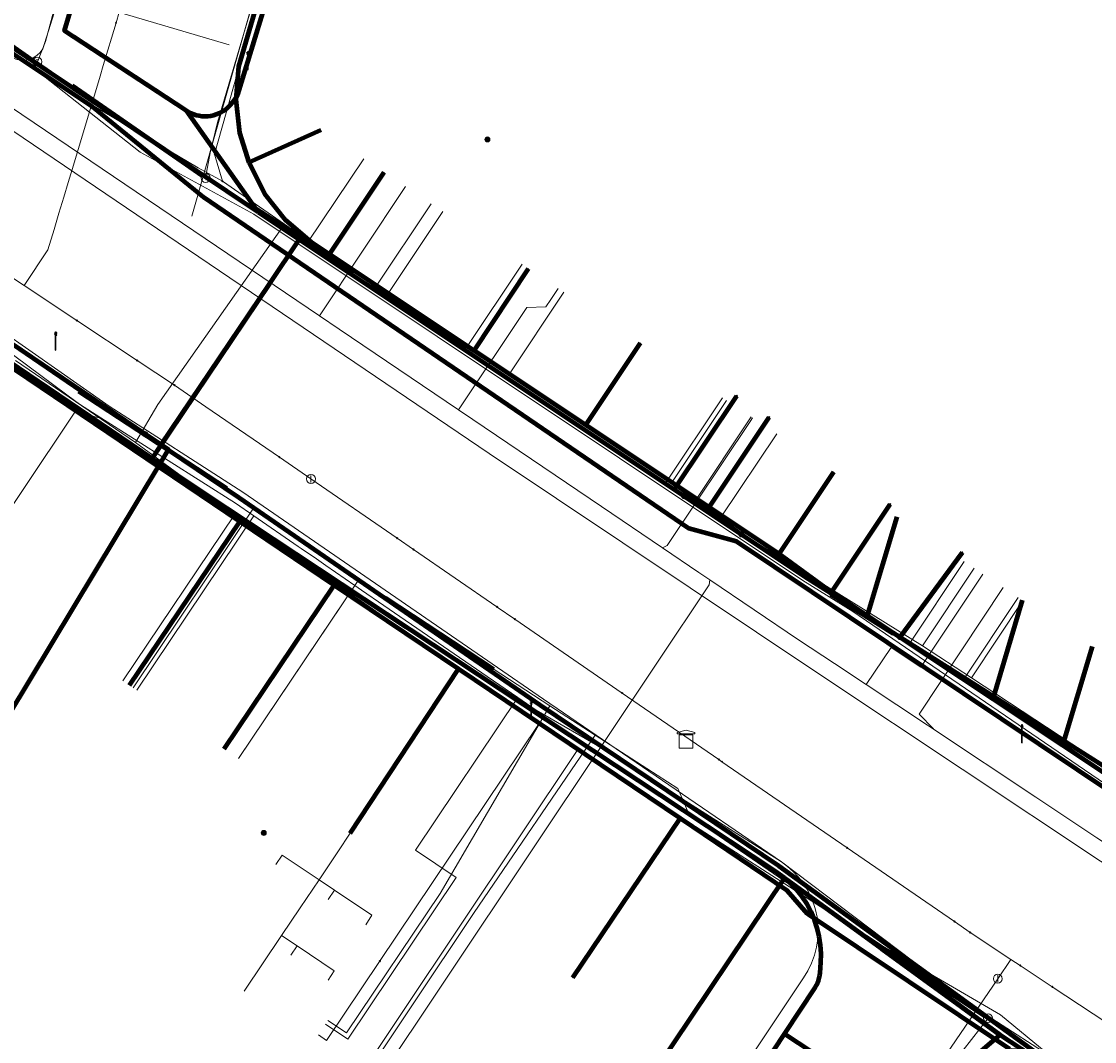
# Model space of a CAD drawing. Extents: x 152558 to 154479, y 462974 to 463683.
# Tile 300 of 638: x 153922 to 153970, y 463110 to 463155. Entities that reach past the tile are written whole.
import ezdxf
from ezdxf.enums import TextEntityAlignment as Align
from ezdxf.lldxf.tags import DXFTag

# ---------------------------------------------------------------- set-up
doc = ezdxf.new("R2010")
doc.units = 0
doc.header["$LTSCALE"] = 0.2
doc.layers.get('0').update_dxf_attribs({"linetype": 'CONTINUOUS'})
for name, color, linetype, lineweight in [('B-RO-KL-DATA_COAXIAAL_17_ZIGGO BV-G', 90, 'KL-DATA-N', 18), ('B-RO-KL-DATA_COAXIAAL_7_ZIGGO BV-G', 90, 'KL-DATA-N', 18), ('B-RO-KL-DATA_HULPSTUK_KPN BV-S', 90, 'CONTINUOUS', 25), ('B-RO-KL-DATA_HULPSTUK_REGGEFIBER OPERATOR BV-S', 90, 'CONTINUOUS', 25), ('B-RO-KL-DATA_KABELBED_KPN BV-G', 90, 'CONTINUOUS', 100), ('B-RO-KL-DATA_KABELBED_ZIGGO BV-G', 90, 'CONTINUOUS', 100), ('B-RO-KL-DATA_MANTELBUIS_ASBESTCEMENT_1_KPN BV-G', 90, 'CONTINUOUS', 100), ('B-RO-KL-DATA_MANTELBUIS_PVC_1.1_KPN BV-G', 90, 'CONTINUOUS', 100), ('B-RO-KL-DATA_MANTELBUIS_PVC_1_KPN BV-G', 90, 'CONTINUOUS', 100), ('B-RO-KL-DATA_MANTELBUIS_ZIGGO BV-G', 90, 'CONTINUOUS', 100), ('B-RO-KL-DATA_REGGEFIBER OPERATOR BV-G', 90, 'KL-DATA-N', 18), ('B-RO-KL-ET_LS_400 V_STEDIN NETBEHEER BV-G', 190, 'KL-LS-N', 18), ('B-RO-KL-ET_LS_GEMEENTE AMERSFOORT-S', 190, 'CONTINUOUS', 25), ('B-RO-KL-ET_MS_10 KV_STEDIN NETBEHEER BV-G', 130, 'KL-MS-N', 18), ('B-RO-KL-GAS_LD_HULPSTUK_STEDIN NETBEHEER BV-S', 50, 'CONTINUOUS', 25), ('B-RO-KL-GAS_LD_MANTELBUIS_ASBESTCEMENT_180_STEDIN NETBEHEER BV-G', 50, 'CONTINUOUS', 100), ('B-RO-KL-GAS_LD_PE_32_0.1 BAR_STEDIN NETBEHEER BV-G', 50, 'KL-GAS-LD-N', 18), ('B-RO-KL-GAS_LD_PVC_110_0.1 BAR_STEDIN NETBEHEER BV-G', 50, 'KL-GAS-LD-N', 18), ('B-RO-KL-GAS_LD_PVC_63_0.1 BAR_STEDIN NETBEHEER BV-G', 50, 'KL-GAS-LD-N', 18), ('B-RO-KL-WATER_100_VITENS-G', 170, 'KL-WATER-N', 18), ('B-RO-KL-WATER_150_VITENS-G', 170, 'KL-WATER-N', 18), ('B-RO-KL-WATER_HULPSTUK_VITENS-S', 170, 'CONTINUOUS', 25), ('B-RO-OG-INFO_VITENS-S', 7, 'CONTINUOUS', 25)]:
    doc.layers.add(name, color=color, linetype=linetype, lineweight=lineweight)
doc.styles.add('NLCS-ISO', font='NLCS-ISO.ttf')
tags = doc.linetypes.add('KL-DATA-N', pattern='A,4,-1,[101,NLCS.SHX,S=0.5,R=0,X=0,Y=0],-1,4,-1,["D",Standard,S=1,R=0,X=-0.25,Y=-0.5],-1.5', length=12.5).pattern_tags.tags
tags[18] = DXFTag(74, 10)
tags = doc.linetypes.add('KL-GAS-LD-N', pattern='A,4,-1,[69,NLCS.SHX,S=0.5,R=0,X=0,Y=0],-1,4,-1,["L",Standard,S=1,R=0,X=0.25,Y=-0.5],-2', length=13).pattern_tags.tags
tags[18] = DXFTag(74, 10)
tags = doc.linetypes.add('KL-LS-N', pattern='A,4,-1,[103,NLCS.SHX,S=0.75,R=0,X=0,Y=0],-1,4,-1,["L",Standard,S=1,R=0,X=0,Y=-0.5],-2', length=13).pattern_tags.tags
tags[18] = DXFTag(74, 10)
tags = doc.linetypes.add('KL-MS-N', pattern='A,4,-1,[103,NLCS.SHX,S=0.75,R=0,X=0,Y=0],-1,4,-1,["M",Standard,S=1,R=0,X=0,Y=-0.5],-2', length=13).pattern_tags.tags
tags[18] = DXFTag(74, 10)
doc.linetypes.add('KL-WATER-N', pattern='A,7,-0.5,[168,NLCS.SHX,S=0.75,R=0,X=0.75,Y=0],-2', length=9.5)

# ---------------------------------------------------------------- blocks, each defined once
blk = doc.blocks.new('SKL-WTB_HULP_T STUK-SO')
at = {"color": 0, "linetype": 'ByBlock', "lineweight": 18}
blk.add_circle((0, 0), 1, dxfattribs=at)
at = {"color": 0, "linetype": 'ByBlock', "lineweight": -2, "style": 'NLCS-ISO'}
blk.add_text('T', height=1, dxfattribs=at).set_placement((0, 0), align=Align.MIDDLE_CENTER)
at = {"color": 0, "linetype": 'ByBlock', "lineweight": 18, "style": 'NLCS-ISO', "flags": 1}
for tag, p in [('TYPE', (1.5, 0)), ('OMSCHRIJVING', (1.5, -3)), ('LABEL', (1.5, -1.5))]:
    blk.add_attdef(tag, p, '', height=1, dxfattribs=at)
blk = doc.blocks.new('SKL-WTB_HULP_OVERIG-SO')
at = {"color": 0, "linetype": 'ByBlock', "lineweight": 18}
for points in [[(-0.14, 0.14), (0.14, -0.14)], [(0.14, 0.14), (-0.14, -0.14)]]:
    blk.add_lwpolyline(points, dxfattribs=at)
at = {"color": 0, "linetype": 'ByBlock', "lineweight": 18, "style": 'NLCS-ISO', "flags": 1}
for tag, p in [('TYPE', (1.5, 0)), ('OMSCHRIJVING', (1.5, -3)), ('LABEL', (1.5, -1.5))]:
    blk.add_attdef(tag, p, '', height=1, dxfattribs=at)
blk = doc.blocks.new('SKL-WTB_HULP_AFSLUITER-SO')
at = {"color": 0, "linetype": 'ByBlock', "lineweight": 18}
blk.add_lwpolyline([(0, 0.8), (0, -0.8)], dxfattribs=at)
blk.add_circle((0, 0), 1, dxfattribs=at)
at = {"color": 0, "linetype": 'ByBlock', "lineweight": 18, "style": 'NLCS-ISO', "flags": 1}
for tag, p in [('TYPE', (1.5, 0)), ('OMSCHRIJVING', (1.5, -3)), ('LABEL', (1.5, -1.5))]:
    blk.add_attdef(tag, p, '', height=1, dxfattribs=at)
blk = doc.blocks.new('SKL-WTB_HULP_TECHNISCH GEBOUW-SO')
at = {"color": 0, "linetype": 'ByBlock', "lineweight": 18}
for points in [[(-2, 1.5), (0, 2), (2, 1.5), (2, 1.18), (-2, 1.18)], [(-1.5, 1.02), (1.5, 1.02), (1.5, -2), (-1.5, -2)]]:
    blk.add_lwpolyline(points, close=True, dxfattribs=at)
at = {"color": 0, "linetype": 'ByBlock', "lineweight": 18, "style": 'NLCS-ISO', "flags": 1}
for tag, p in [('TYPE', (2.5, 0)), ('OMSCHRIJVING', (2.5, -3)), ('LABEL', (2.5, -1.5))]:
    blk.add_attdef(tag, p, '', height=1, dxfattribs=at)
blk = doc.blocks.new('SKL-WTB_HULP_MOF-SO')
at = {"linetype": 'ByBlock', "lineweight": 18}
h = blk.add_hatch(color=0, dxfattribs=at)
h.dxf.hatch_style = 1
h.paths.add_polyline_path([(-0.5625, 0, 1), (0.5625, 0, 1)])
at = {"color": 0, "linetype": 'ByBlock', "lineweight": 18}
blk.add_circle((0, 0), 0.5625, dxfattribs=at)
at = {"color": 0, "linetype": 'ByBlock', "lineweight": 18, "style": 'NLCS-ISO', "flags": 1}
for tag, p in [('TYPE', (1.5, 0)), ('OMSCHRIJVING', (1.5, -3)), ('LABEL', (1.5, -1.5))]:
    blk.add_attdef(tag, p, '', height=1, dxfattribs=at)
blk = doc.blocks.new('SKL-ET_LS_MAST-SO')
for p, q in [((-0.05, 2.07), (0.05, 2.07)), ((-0.05, -2), (0.05, -2))]:
    blk.add_line(p, q)
for points in [[(-0.18, 1.76), (-0.22, 1.76), (-0.22, 1.84), (-0.18, 1.84), (-0.18, 1.79)], [(-0.18, 1.49), (-0.22, 1.49), (-0.22, 1.57), (-0.18, 1.57), (-0.18, 1.52)], [(-0.18, 1.79), (-0.05, 1.79)], [(-0.18, 1.76), (-0.05, 1.76)], [(-0.18, 1.52), (-0.05, 1.52)], [(-0.18, 1.49), (-0.05, 1.49)], [(-0.05, -2), (-0.05, 2.07)], [(0.05, -2), (0.05, 2.07)], [(0.18, 1.92), (0.05, 1.92)], [(0.18, 1.89), (0.05, 1.89)], [(0.18, 1.66), (0.05, 1.66)], [(0.18, 1.63), (0.05, 1.63)], [(0.18, 1.39), (0.05, 1.39)], [(0.18, 1.36), (0.05, 1.36)], [(0.18, 1.89), (0.22, 1.89), (0.22, 1.97), (0.18, 1.97), (0.18, 1.92)], [(0.18, 1.63), (0.22, 1.63), (0.22, 1.71), (0.18, 1.71), (0.18, 1.66)], [(0.18, 1.36), (0.22, 1.36), (0.22, 1.44), (0.18, 1.44), (0.18, 1.39)]]:
    blk.add_lwpolyline(points)
blk = doc.blocks.new('SOG-INFO_OVERIG-SO')
at = {"color": 0, "linetype": 'ByBlock', "lineweight": 18}
for points in [[(-0.14, 0.14), (0.14, -0.14)], [(0.14, 0.14), (-0.14, -0.14)]]:
    blk.add_lwpolyline(points, dxfattribs=at)
at = {"color": 0, "linetype": 'ByBlock', "lineweight": 18, "style": 'NLCS-ISO', "flags": 1}
for tag, p in [('TYPE', (1.5, 0)), ('OMSCHRIJVING', (1.5, -3)), ('LABEL', (1.5, -1.5))]:
    blk.add_attdef(tag, p, '', height=1, dxfattribs=at)

msp = doc.modelspace()

# ---------------------------------------------------------------- linework, layer by layer
at = {"layer": 'B-RO-KL-DATA_COAXIAAL_17_ZIGGO BV-G', "flags": 128}
for points in [[(154029.423, 463067.701), (154029.759, 463068.216), (154027.466, 463069.71), (154020.658, 463074.213), (154016.232, 463077.14), (154014.315, 463078.408), (154007.553, 463082.881), (154006.542, 463083.549), (154001.113, 463087.14), (154000, 463087.877), (153999.293, 463088.346), (153998.526, 463088.853), (153997.858, 463089.295), (153997.023, 463089.848), (153992.506, 463092.838), (153981.275, 463100.273), (153987.111, 463109.187), (153987.77, 463110.194), (153987.114, 463110.63), (153981.781, 463114.171), (153977.53, 463116.994), (153973.353, 463119.769), (153968.6, 463122.925), (153965.482, 463124.996), (153959.876, 463128.718), (153958.144, 463129.869), (153956.355, 463131.2), (153955.943, 463131.474), (153947.29, 463137.241), (153942.302, 463140.566), (153935.836, 463144.876), (153935.02, 463145.42), (153935.007, 463145.429), (153933.88, 463146.399), (153932.954, 463147.562), (153932.26, 463148.876), (153932.233, 463148.965), (153931.824, 463150.297), (153931.659, 463151.774), (153931.772, 463153.256), (153932.159, 463154.692), (153933.461, 463159.02), (153933.772, 463160.053), (153934.357, 463161.999), (153935.876, 463167.047), (153937.057, 463170.971), (153938.296, 463175.088), (153938.757, 463176.621), (153940.576, 463182.761), (153940.615, 463182.892), (153941.516, 463185.933), (153942.588, 463189.551), (153944.325, 463195.415), (153945.802, 463200.401), (153946.141, 463201.547), (153947.453, 463205.975), (153948.034, 463205.802)], [(154029.423, 463067.701), (154029.759, 463068.216), (154027.466, 463069.71), (154020.658, 463074.213), (154016.232, 463077.14), (154014.315, 463078.408), (154007.553, 463082.881), (154006.542, 463083.549), (154001.113, 463087.14), (154000, 463087.877), (153999.293, 463088.346), (153998.526, 463088.853), (153997.858, 463089.295), (153997.023, 463089.848), (153992.506, 463092.838), (153981.275, 463100.273), (153979.808, 463101.244), (153974.48, 463104.771), (153970.894, 463107.145), (153968.54, 463108.703), (153968.558, 463108.689), (153967.902, 463109.055), (153967.187, 463109.285), (153966.44, 463109.369), (153966.237, 463109.352), (153957.185, 463115.398), (153956.923, 463115.774), (153956.623, 463116.119), (153956.288, 463116.431), (153955.921, 463116.705), (153955.529, 463116.94), (153951.509, 463119.651), (153945.367, 463123.794), (153941.606, 463126.33), (153936.051, 463130.077), (153931.836, 463132.92), (153919.941, 463140.942), (153917.942, 463142.291), (153915.264, 463144.097), (153914.995, 463143.692)]]:
    msp.add_lwpolyline(points, dxfattribs=at)
at = {"layer": 'B-RO-KL-DATA_COAXIAAL_7_ZIGGO BV-G', "flags": 128}
for points in [[(153914.995, 463143.692), (153915.264, 463144.097), (153917.942, 463142.291), (153919.941, 463140.942), (153931.836, 463132.92), (153936.051, 463130.077), (153941.606, 463126.33), (153945.367, 463123.794), (153951.509, 463119.651), (153955.529, 463116.94), (153955.921, 463116.705), (153956.288, 463116.431), (153956.623, 463116.119), (153956.923, 463115.774), (153957.185, 463115.398), (153966.237, 463109.352), (153966.44, 463109.369), (153967.187, 463109.285), (153967.902, 463109.055), (153968.558, 463108.689), (153968.54, 463108.703), (153970.894, 463107.145), (153974.48, 463104.771), (153979.808, 463101.244), (153981.275, 463100.273), (153987.111, 463109.187), (153987.77, 463110.194), (153987.114, 463110.63), (153981.781, 463114.171), (153977.53, 463116.994), (153973.353, 463119.769), (153968.6, 463122.925), (153965.482, 463124.996), (153959.876, 463128.718), (153958.144, 463129.869), (153956.355, 463131.2), (153955.943, 463131.474), (153947.29, 463137.241), (153942.302, 463140.566), (153935.836, 463144.876), (153935.02, 463145.42), (153935.007, 463145.429), (153933.88, 463146.399), (153932.954, 463147.562), (153932.26, 463148.876), (153932.233, 463148.965), (153935.461, 463150.414)], [(153989.944, 463123.439), (153991.14, 463123.052), (153987.114, 463110.63), (153981.781, 463114.171), (153977.53, 463116.994), (153973.353, 463119.769), (153968.6, 463122.925), (153965.482, 463124.996), (153959.876, 463128.718), (153958.144, 463129.869), (153956.355, 463131.2), (153955.943, 463131.474), (153947.29, 463137.241), (153942.302, 463140.566), (153935.836, 463144.876), (153938.279, 463148.541)], [(153935.789, 463116.021), (153936.067, 463116.436), (153935.383, 463116.895), (153935.373, 463116.902), (153936.209, 463118.147), (153936.76, 463118.982), (153941.606, 463126.33), (153936.051, 463130.077), (153931.836, 463132.92), (153919.941, 463140.942), (153917.942, 463142.291), (153915.264, 463144.097), (153914.995, 463143.692)], [(153914.995, 463143.692), (153915.264, 463144.097), (153917.942, 463142.291), (153919.941, 463140.942), (153931.836, 463132.92), (153936.051, 463130.077), (153941.606, 463126.33), (153936.76, 463118.982), (153936.209, 463118.147), (153935.373, 463116.902)], [(153914.995, 463143.692), (153915.264, 463144.097), (153917.942, 463142.291), (153919.941, 463140.942), (153931.836, 463132.92), (153936.051, 463130.077), (153941.606, 463126.33), (153936.76, 463118.982), (153936.209, 463118.147), (153935.373, 463116.902)], [(153914.995, 463143.692), (153915.264, 463144.097), (153917.942, 463142.291), (153919.941, 463140.942), (153931.836, 463132.92), (153936.051, 463130.077), (153941.606, 463126.33), (153936.76, 463118.982), (153936.209, 463118.147), (153935.373, 463116.902)], [(153914.995, 463143.692), (153915.264, 463144.097), (153917.942, 463142.291), (153919.941, 463140.942), (153931.836, 463132.92), (153936.051, 463130.077), (153941.606, 463126.33), (153936.76, 463118.982), (153936.209, 463118.147), (153935.373, 463116.902)], [(153914.995, 463143.692), (153915.264, 463144.097), (153917.942, 463142.291), (153919.941, 463140.942), (153931.836, 463132.92), (153936.051, 463130.077), (153941.606, 463126.33), (153936.76, 463118.982), (153936.209, 463118.147), (153935.373, 463116.902)], [(153931.138, 463122.753), (153936.051, 463130.077), (153931.836, 463132.92), (153919.941, 463140.942), (153917.942, 463142.291), (153915.264, 463144.097), (153914.995, 463143.692)], [(153914.995, 463143.692), (153915.264, 463144.097), (153917.942, 463142.291), (153919.941, 463140.942), (153931.836, 463132.92), (153926.898, 463125.598)], [(153914.995, 463143.692), (153915.264, 463144.097), (153917.942, 463142.291), (153919.941, 463140.942), (153931.836, 463132.92), (153936.051, 463130.077), (153941.606, 463126.33), (153945.367, 463123.794), (153951.509, 463119.651), (153946.695, 463112.513)], [(153914.995, 463143.692), (153915.264, 463144.097), (153917.942, 463142.291), (153919.941, 463140.942), (153931.836, 463132.92), (153936.051, 463130.077), (153941.606, 463126.33), (153945.367, 463123.794), (153951.509, 463119.651), (153946.695, 463112.513)], [(153989.944, 463123.439), (153991.14, 463123.052), (153987.114, 463110.63), (153981.781, 463114.171), (153977.53, 463116.994), (153973.353, 463119.769), (153968.6, 463122.925), (153965.482, 463124.996), (153959.876, 463128.718), (153958.144, 463129.869), (153956.355, 463131.2), (153955.943, 463131.474), (153947.29, 463137.241), (153942.302, 463140.566), (153944.742, 463144.228)], [(153989.944, 463123.439), (153991.14, 463123.052), (153987.114, 463110.63), (153981.781, 463114.171), (153977.53, 463116.994), (153973.353, 463119.769), (153968.6, 463122.925), (153965.482, 463124.996), (153959.876, 463128.718), (153958.144, 463129.869), (153956.355, 463131.2), (153955.943, 463131.474), (153947.29, 463137.241), (153949.733, 463140.907)], [(153989.944, 463123.439), (153991.14, 463123.052), (153987.114, 463110.63), (153981.781, 463114.171), (153977.53, 463116.994), (153973.353, 463119.769), (153968.6, 463122.925), (153965.482, 463124.996), (153959.876, 463128.718), (153958.144, 463129.869), (153956.355, 463131.2), (153955.943, 463131.474), (153958.383, 463135.136)], [(153989.944, 463123.439), (153991.14, 463123.052), (153987.114, 463110.63), (153981.781, 463114.171), (153977.53, 463116.994), (153973.353, 463119.769), (153968.6, 463122.925), (153965.482, 463124.996), (153959.876, 463128.718), (153961.197, 463133.123)], [(153989.944, 463123.439), (153991.14, 463123.052), (153987.114, 463110.63), (153981.781, 463114.171), (153977.53, 463116.994), (153973.353, 463119.769), (153968.6, 463122.925), (153965.482, 463124.996), (153966.803, 463129.405)], [(153989.944, 463123.439), (153991.14, 463123.052), (153987.114, 463110.63), (153981.781, 463114.171), (153977.53, 463116.994), (153973.353, 463119.769), (153968.6, 463122.925), (153969.922, 463127.334)], [(153933.444, 463117.594), (153933.722, 463118.01), (153935.373, 463116.902)], [(153932.031, 463111.919), (153933.702, 463114.411), (153934.537, 463115.656), (153935.373, 463116.902)], [(153935.778, 463112.416), (153936.057, 463112.831), (153934.396, 463113.945), (153933.702, 463114.411), (153934.537, 463115.656), (153935.373, 463116.902)], [(153935.373, 463116.902), (153934.537, 463115.656), (153933.702, 463114.411), (153934.396, 463113.945), (153934.118, 463113.53)], [(153937.471, 463114.893), (153937.728, 463115.322), (153936.067, 463116.436), (153935.383, 463116.895), (153935.373, 463116.902)]]:
    msp.add_lwpolyline(points, dxfattribs=at)
at = {"layer": 'B-RO-KL-DATA_KABELBED_KPN BV-G', "flags": 128}
for points in [[(153929.435, 463151.293), (153924.002, 463154.863), (153925.544, 463160.039), (153937.325, 463199.147), (153944.414, 463223.299)], [(153932.654, 463146.755), (153920.217, 463155.075), (153912.224, 463160.37), (153906.16, 463164.387), (153895.921, 463171.17), (153894.872, 463171.865), (153894.747, 463171.948), (153888.16, 463176.312), (153885.409, 463178.134), (153882.273, 463180.211), (153881.775, 463180.541), (153873.307, 463186.151)], [(153872.102, 463173.321), (153883.432, 463166.412), (153891.01, 463160.989), (153897.928, 463156.038), (153897.938, 463156.031), (153897.953, 463156.022), (153908.455, 463149.412), (153916.409, 463144.408), (153917.731, 463143.513), (153918.834, 463142.767), (153927.614, 463136.823), (153928.315, 463136.348), (153928.638, 463136.129), (153931.788, 463133.997), (153945.244, 463124.729), (153955.926, 463117.532), (153968.406, 463108.472)], [(153935.112, 463163.08), (153931.735, 463152.004), (153931.728, 463151.982), (153931.719, 463151.96), (153931.709, 463151.94), (153931.697, 463151.92), (153931.683, 463151.901), (153931.485, 463151.633), (153931.405, 463151.534), (153931.316, 463151.442), (153931.22, 463151.358), (153931.118, 463151.282), (153931.009, 463151.215), (153930.895, 463151.158), (153930.776, 463151.111), (153930.654, 463151.074), (153930.529, 463151.048), (153930.402, 463151.033), (153930.275, 463151.028), (153930.147, 463151.034), (153930.021, 463151.051), (153929.896, 463151.079), (153929.774, 463151.118), (153929.656, 463151.166), (153929.543, 463151.225), (153929.435, 463151.293)], [(153927.909, 463135.745), (153917.326, 463142.908), (153899.687, 463154.847)], [(153929.435, 463151.293), (153924.419, 463154.586)], [(153929.435, 463151.293), (153932.66, 463146.75)], [(153932.66, 463146.75), (153934.49, 463145.53)], [(153927.909, 463135.745), (153928.315, 463136.348), (153928.321, 463136.357), (153933.155, 463143.551), (153934.49, 463145.53)], [(153934.49, 463145.53), (153951.243, 463134.352), (153951.693, 463134.052), (153952.685, 463133.39), (153954.258, 463132.341), (153957.071, 463130.464), (153958.24, 463129.724), (153959.627, 463128.844), (153961.348, 463127.755), (153971.742, 463121.17), (153975.93, 463118.516), (153986.49, 463111.826)], [(153933.155, 463143.551), (153928.137, 463136.079)], [(153951.693, 463134.052), (153951.243, 463134.352), (153954.043, 463138.541)], [(153954.258, 463132.341), (153952.685, 463133.39), (153955.489, 463137.583)], [(153927.599, 463136.832), (153927.614, 463136.823), (153928.321, 463136.357), (153928.646, 463136.143), (153928.638, 463136.129), (153928.262, 463135.506), (153919.53, 463121.01), (153919.273, 463121.164)], [(153931.409, 463133.408), (153927.247, 463136.179)], [(153956.17, 463116.984), (153955.967, 463117.141), (153955.756, 463117.285), (153929.245, 463134.841), (153928.262, 463135.506), (153927.909, 463135.745)], [(153929.247, 463134.839), (153939.251, 463128.212)], [(153959.627, 463128.844), (153958.24, 463129.724), (153960.901, 463133.701)], [(153961.348, 463127.755), (153964.124, 463131.533)], [(153956.17, 463116.984), (153951.177, 463109.52), (153945.752, 463101.475)], [(153956.178, 463110.022), (153956.178, 463110.023), (153957.54, 463112.089), (153957.6, 463112.19), (153957.652, 463112.295), (153957.694, 463112.404), (153957.727, 463112.517), (153957.75, 463112.632), (153957.764, 463112.748), (153957.797, 463113.2), (153957.808, 463113.589), (153957.786, 463113.977), (153957.73, 463114.362), (153957.641, 463114.74), (153957.519, 463115.109), (153957.366, 463115.467), (153957.182, 463115.809), (153956.969, 463116.134), (153956.728, 463116.44), (153956.462, 463116.723), (153956.172, 463116.983), (153956.17, 463116.984)], [(153965.798, 463109.971), (153956.172, 463116.983), (153956.17, 463116.984)], [(153960.526, 463113.811), (153965.779, 463109.982)], [(153820.911, 463095.131), (153878.776, 463084.734), (153927.56, 463075.747), (153928.214, 463075.656), (153928.874, 463075.624), (153929.534, 463075.651), (153930.189, 463075.736), (153930.834, 463075.879), (153931.464, 463076.078), (153932.073, 463076.333), (153932.658, 463076.641), (153933.213, 463076.999), (153933.734, 463077.405), (153934.217, 463077.856), (153934.658, 463078.348), (153935.053, 463078.877), (153954.419, 463107.352), (153956.178, 463110.022)], [(153956.178, 463110.023), (153956.178, 463110.023), (153956.78, 463109.62), (153961.622, 463106.388), (153963.493, 463107.994)], [(153965.798, 463109.971), (153963.493, 463107.994)], [(153968.654, 463108.092), (153965.798, 463109.971)]]:
    msp.add_lwpolyline(points, dxfattribs=at)
at = {"layer": 'B-RO-KL-DATA_KABELBED_ZIGGO BV-G', "flags": 128}
for points in [[(153933.461, 463159.02), (153931.772, 463153.256), (153931.659, 463151.774), (153931.824, 463150.297), (153932.233, 463148.965)], [(153987.111, 463109.187), (153984.503, 463110.922), (153981.086, 463113.912), (153954.036, 463132.024), (153951.901, 463132.606), (153930.213, 463147.422), (153925.25, 463151.465), (153921.719, 463153.815)], [(153935.461, 463150.414), (153932.233, 463148.965)], [(153932.233, 463148.965), (153932.954, 463147.562), (153933.88, 463146.399), (153935.007, 463145.429), (153935.836, 463144.876)], [(153935.836, 463144.876), (153938.279, 463148.541)], [(153935.836, 463144.876), (153942.302, 463140.566)], [(153942.302, 463140.566), (153944.742, 463144.228)], [(153919.941, 463140.942), (153931.836, 463132.92)], [(153942.302, 463140.566), (153947.29, 463137.241)], [(153947.29, 463137.241), (153949.733, 463140.907)], [(153947.29, 463137.241), (153955.943, 463131.474)], [(153955.943, 463131.474), (153958.383, 463135.136)], [(153926.898, 463125.598), (153931.836, 463132.92)], [(153931.836, 463132.92), (153936.051, 463130.077)], [(153961.197, 463133.123), (153959.876, 463128.718)], [(153955.943, 463131.474), (153958.144, 463129.869), (153959.876, 463128.718)], [(153931.138, 463122.753), (153936.051, 463130.077)], [(153936.051, 463130.077), (153941.606, 463126.33)], [(153966.803, 463129.405), (153965.482, 463124.996)], [(153959.876, 463128.718), (153965.482, 463124.996)], [(153969.922, 463127.334), (153968.6, 463122.925)], [(153936.76, 463118.982), (153941.606, 463126.33)], [(153941.606, 463126.33), (153951.509, 463119.651)], [(153965.482, 463124.996), (153968.6, 463122.925)], [(153968.6, 463122.925), (153973.353, 463119.769)], [(153951.509, 463119.651), (153946.695, 463112.513)], [(153951.509, 463119.651), (153956.288, 463116.431), (153957.185, 463115.398), (153966.237, 463109.352)]]:
    msp.add_lwpolyline(points, dxfattribs=at)
at = {"layer": 'B-RO-KL-DATA_MANTELBUIS_ASBESTCEMENT_1_KPN BV-G', "flags": 128}
for points in [[(153929.435, 463151.293), (153924.419, 463154.586)], [(153933.155, 463143.551), (153928.137, 463136.079)], [(153929.247, 463134.839), (153939.251, 463128.212)]]:
    msp.add_lwpolyline(points, dxfattribs=at)
at = {"layer": 'B-RO-KL-DATA_MANTELBUIS_PVC_1.1_KPN BV-G', "flags": 128}
msp.add_lwpolyline([(153960.526, 463113.811), (153965.779, 463109.982)], dxfattribs=at)
at = {"layer": 'B-RO-KL-DATA_MANTELBUIS_PVC_1_KPN BV-G', "flags": 128}
msp.add_lwpolyline([(153931.409, 463133.408), (153927.247, 463136.179)], dxfattribs=at)
at = {"layer": 'B-RO-KL-DATA_MANTELBUIS_ZIGGO BV-G', "flags": 128}
msp.add_lwpolyline([(153930.213, 463147.422), (153925.25, 463151.465)], dxfattribs=at)
at = {"layer": 'B-RO-KL-DATA_REGGEFIBER OPERATOR BV-G', "flags": 128}
for points in [[(153953.069, 463264.999), (153954.794, 463264.402), (153955.326, 463264.242), (153960.227, 463262.75), (153963.926, 463261.623), (153960.058, 463248.915), (153958.118, 463242.596), (153956.79, 463237.836), (153954.372, 463229.891), (153953.961, 463228.386), (153952.652, 463223.745), (153950.53, 463216.707), (153949.288, 463212.551), (153948.525, 463210.105), (153946.154, 463201.998), (153945.679, 463200.16), (153943.525, 463192.912), (153943.364, 463192.213), (153941.577, 463186.447), (153940.862, 463183.985), (153938.354, 463175.906), (153936.698, 463170.004), (153936.455, 463168.82), (153933.962, 463160.925), (153930.709, 463149.339)], [(153933.962, 463160.925), (153930.709, 463149.339), (153931.057, 463148.13)], [(153915.485, 463158.079), (153924.512, 463151.966), (153929.966, 463148.731), (153931.057, 463148.13)], [(153930.709, 463149.339), (153931.057, 463148.13)], [(153931.057, 463148.13), (153933.832, 463146.207), (153937.898, 463143.391), (153941.93, 463140.65), (153950.86, 463134.639), (153952.103, 463133.733), (153962.342, 463127.365), (153964.529, 463125.928), (153970.717, 463121.864), (153971.299, 463121.482), (153975.66, 463118.618), (153985.851, 463111.374), (153987.715, 463110.05), (153988.091, 463109.793), (153993.729, 463107.654), (153995.262, 463106.55)], [(153931.057, 463148.13), (153933.832, 463146.207)], [(153937.898, 463143.391), (153940.39, 463147.129)], [(153927.167, 463136.452), (153928.174, 463138.159), (153933.832, 463146.207)], [(153933.832, 463146.207), (153937.898, 463143.391)], [(153941.93, 463140.65), (153944.446, 463144.425)], [(153937.898, 463143.391), (153941.93, 463140.65)], [(153941.93, 463140.65), (153950.86, 463134.639)], [(153921.809, 463140.12), (153927.167, 463136.452)], [(153950.86, 463134.639), (153953.403, 463138.455)], [(153952.103, 463133.733), (153954.682, 463137.603)], [(153927.167, 463136.452), (153931.592, 463133.224)], [(153950.86, 463134.639), (153952.103, 463133.733)], [(153952.103, 463133.733), (153962.342, 463127.365)], [(153926.607, 463125.793), (153931.592, 463133.224)], [(153931.592, 463133.224), (153936.096, 463130.186)], [(153962.342, 463127.365), (153964.646, 463130.833)], [(153931.118, 463122.767), (153936.096, 463130.186)], [(153936.096, 463130.186), (153945.184, 463123.841)], [(153964.529, 463125.928), (153966.825, 463129.386)], [(153962.342, 463127.365), (153964.529, 463125.928)], [(153964.529, 463125.928), (153970.717, 463121.864)], [(153935.343, 463109.972), (153935.713, 463109.723), (153945.184, 463123.841)], [(153945.184, 463123.841), (153946.965, 463122.776)], [(153946.965, 463122.776), (153936.416, 463106.972), (153938.823, 463105.365)], [(153946.965, 463122.776), (153949.627, 463120.943), (153960.19, 463114.155), (153965.836, 463110.87), (153969.746, 463107.628)]]:
    msp.add_lwpolyline(points, dxfattribs=at)
at = {"layer": 'B-RO-KL-ET_LS_400 V_STEDIN NETBEHEER BV-G', "flags": 128}
for points in [[(153929.688, 463146.567), (153940.526, 463184.667), (153952.317, 463222.634), (153964.794, 463265.271)], [(153846.046, 463190.602), (153850.127, 463187.788), (153851.575, 463186.789), (153866.316, 463176.627), (153874.437, 463171.945), (153877.98, 463169.902), (153878.847, 463169.402), (153881.097, 463168.105), (153882.919, 463167.055), (153883.524, 463166.706), (153890.932, 463161.656), (153892.959, 463160.274), (153907.633, 463150.27), (153916.36, 463144.321), (153917.096, 463143.775), (153919.441, 463142.036), (153924.102, 463138.58), (153924.664, 463138.164), (153925.615, 463137.56), (153931.636, 463133.738), (153932.46, 463133.171), (153934.446, 463131.803), (153934.572, 463131.716), (153935.255, 463131.246), (153935.68, 463130.953), (153936.971, 463130.064), (153937.274, 463129.855), (153938.269, 463129.17), (153942.882, 463125.992), (153944.253, 463125.048), (153945.076, 463124.481), (153948.221, 463122.675), (153956.036, 463117.699), (153956.313, 463117.497), (153956.569, 463117.27), (153956.803, 463117.02), (153957.013, 463116.749), (153957.197, 463116.46), (153957.399, 463116.052), (153957.549, 463115.621), (153957.644, 463115.176), (153957.684, 463114.722), (153957.668, 463114.266), (153957.612, 463113.895), (153957.519, 463113.531), (153957.39, 463113.178), (153957.225, 463112.84), (153957.027, 463112.521), (153954.339, 463108.493), (153960.352, 463103.933), (153961.081, 463103.453)], [(153925.205, 463161.007), (153925.128, 463160.925), (153924.446, 463158.752), (153924.457, 463158.619), (153923.024, 463154.048), (153922.909, 463153.888), (153922.764, 463153.753), (153922.597, 463153.648), (153922.412, 463153.577), (153922.217, 463153.542), (153922.019, 463153.545), (153921.826, 463153.586), (153921.644, 463153.664), (153920.102, 463154.699)], [(153931.363, 463154.224), (153923.833, 463156.461), (153924.504, 463158.604)], [(153982.464, 463110.565), (153981.329, 463111.35), (153980.585, 463111.844), (153980.191, 463112.105), (153978.471, 463113.247), (153976.512, 463114.548), (153976.425, 463114.606), (153974.799, 463115.686), (153971.573, 463117.829), (153970.725, 463118.392), (153970.142, 463118.779), (153967.415, 463120.591), (153962.829, 463123.637), (153962.563, 463123.814), (153959.83, 463125.628), (153958.405, 463126.575), (153956.804, 463127.638), (153952.84, 463130.318), (153952.353, 463130.648), (153950.727, 463131.747), (153947.994, 463133.595), (153942.242, 463137.484), (153941.608, 463137.913), (153936.268, 463141.523), (153935.394, 463142.114), (153919.547, 463152.828)], [(153939.245, 463147.891), (153935.394, 463142.114)], [(153946.068, 463143.344), (153945.736, 463142.844)], [(153945.736, 463142.844), (153945.514, 463142.511), (153944.654, 463142.484), (153941.608, 463137.913)], [(153919.433, 463130.319), (153924.576, 463137.983), (153925.089, 463137.673), (153925.604, 463137.543), (153925.615, 463137.56)], [(153954.636, 463137.393), (153950.938, 463131.846), (153950.727, 463131.747)], [(153954.747, 463137.56), (153954.636, 463137.393)], [(153927.23, 463125.375), (153932.46, 463133.171)], [(153965.035, 463130.574), (153962.269, 463126.409), (153960.936, 463127.294), (153959.83, 463125.628)], [(153931.778, 463122.324), (153936.971, 463130.064)], [(153948.192, 463123.176), (153952.812, 463130.096), (153952.84, 463130.318)], [(153965.952, 463129.965), (153962.19, 463124.301), (153962.84, 463123.654), (153962.829, 463123.637)], [(153940.591, 463117.616), (153939.678, 463118.229), (153944.253, 463125.048)], [(153948.192, 463123.176), (153937.716, 463107.482), (153938.297, 463105.531), (153938.44, 463105.435)], [(153935.661, 463110.447), (153936.658, 463109.778), (153941.505, 463117.003), (153940.591, 463117.616)]]:
    msp.add_lwpolyline(points, dxfattribs=at)
at = {"layer": 'B-RO-KL-ET_MS_10 KV_STEDIN NETBEHEER BV-G', "flags": 128}
for points in [[(154066.031, 463061.971), (154065.219, 463062.187), (154063.975, 463061.805), (154052.34, 463065.195), (154043.995, 463068.877), (154036.864, 463073.365), (154000, 463097.91), (153981.641, 463110.099), (153976.483, 463113.623), (153957.934, 463125.956), (153942.982, 463135.967), (153920.757, 463151.016), (153915.758, 463154.244), (153887.042, 463173.586), (153838.765, 463205.685), (153826.02, 463214.026), (153819.377, 463218.46), (153818.288, 463219.1), (153817.106, 463219.714), (153815.911, 463220.303), (153814.705, 463220.869), (153813.487, 463221.411), (153810.306, 463222.74), (153808.32, 463223.469), (153806.306, 463224.113), (153804.266, 463224.672), (153802.205, 463225.145), (153800.521, 463225.487), (153800.543, 463225.482), (153799.112, 463225.681), (153792.483, 463227.073), (153789.365, 463227.693), (153771.219, 463230.716), (153754.965, 463233.669), (153695.808, 463244.331), (153663.728, 463250), (153641.604, 463254.944), (153633.008, 463256.421), (153633.793, 463260.652), (153634.094, 463260.859), (153635.856, 463260.687), (153646.167, 463258.507), (153648.046, 463261.978), (153648.211, 463262.961)], [(154120.37, 463048.611), (154116.747, 463049.873), (154100.347, 463054.81), (154093.412, 463056.465), (154066.804, 463064.324), (154055.462, 463068.306), (154044.727, 463071.856), (154024.672, 463085.073), (153986.243, 463110.98), (153972.934, 463119.327), (153971.378, 463120.6), (153959.226, 463128.893), (153956.992, 463130.28), (153932.453, 463146.668), (153927.381, 463149.429), (153920.212, 463155.083), (153904.51, 463165.268), (153895.601, 463171.072), (153892.024, 463173.818), (153873.669, 463186.145), (153860.324, 463194.93), (153853.405, 463199.245), (153830.551, 463214.81), (153833.132, 463218.96), (153831.645, 463219.883)], [(154119.045, 463037.194), (154110.874, 463039.646), (154104.652, 463041.819), (154093.647, 463044.986), (154072.107, 463051.383), (154050.392, 463058.033), (154041.663, 463061.027), (154039.628, 463062.078), (154036.387, 463063.902), (154029.829, 463068.414), (154024.298, 463071.706), (153999.641, 463088.346), (153992.457, 463093.379), (153982.812, 463099.495), (153964.524, 463111.301), (153956.036, 463117.699), (153945.411, 463124.979), (153931.971, 463134.237), (153926.001, 463138.076), (153917.652, 463143.918), (153898.185, 463156.467), (153883.673, 463166.967), (153860.537, 463180.991), (153849.105, 463188.08), (153845.811, 463190.504)]]:
    msp.add_lwpolyline(points, dxfattribs=at)
at = {"layer": 'B-RO-KL-GAS_LD_MANTELBUIS_ASBESTCEMENT_180_STEDIN NETBEHEER BV-G', "flags": 128}
for points in [[(153924.336, 463152.416), (153930.171, 463148.37)], [(153932.311, 463147.057), (153936.934, 463144.077)], [(153924.629, 463138.742), (153931.238, 463134.413)], [(153938.334, 463129.516), (153943.171, 463126.316)], [(153958.235, 463129.673), (153961.029, 463127.917)], [(153959.81, 463114.354), (153965.141, 463110.812)]]:
    msp.add_lwpolyline(points, dxfattribs=at)
at = {"layer": 'B-RO-KL-GAS_LD_PE_32_0.1 BAR_STEDIN NETBEHEER BV-G', "flags": 128}
for points in [[(153937.37, 463149.141), (153934.878, 463145.402)], [(153940.909, 463146.782), (153938.44, 463143.077)], [(153946.318, 463143.177), (153943.854, 463139.48)], [(153953.582, 463138.336), (153951.104, 463134.617)], [(153955.829, 463136.838), (153953.323, 463133.079)], [(153927.064, 463125.486), (153932.479, 463133.557)], [(153964.202, 463131.127), (153961.751, 463127.436)], [(153931.778, 463122.324), (153937.151, 463130.332)], [(153966.618, 463129.522), (153964.166, 463125.829)], [(153935.773, 463110.613), (153936.603, 463110.056), (153940.781, 463116.284), (153945.693, 463124.682)], [(153938.793, 463105.32), (153936.968, 463106.539), (153936.823, 463107.237), (153942.308, 463115.441), (153947.72, 463123.368)]]:
    msp.add_lwpolyline(points, dxfattribs=at)
at = {"layer": 'B-RO-KL-GAS_LD_PVC_110_0.1 BAR_STEDIN NETBEHEER BV-G', "flags": 128}
for points in [[(153862.685, 463193.925), (153863.752, 463193.245), (153870.053, 463188.744), (153874.038, 463186.083), (153874.54, 463185.748), (153877.741, 463183.612), (153878.903, 463182.855), (153881.239, 463181.332), (153883.328, 463179.97), (153883.948, 463179.566), (153885.119, 463178.749), (153887.202, 463177.297), (153888.592, 463176.386), (153888.769, 463176.27), (153896.624, 463171.124), (153896.872, 463170.955), (153897.859, 463170.265), (153898.386, 463169.896), (153900.471, 463168.439), (153901.384, 463167.824), (153902.213, 463167.266), (153904.786, 463165.533), (153905.697, 463164.92), (153907.801, 463163.502), (153911.364, 463161.102), (153912.227, 463160.521), (153913.843, 463159.432), (153914.383, 463159.068), (153917.153, 463157.203), (153920.524, 463155.047), (153922.788, 463153.476)], [(153864.774, 463178.77), (153866.931, 463177.423), (153873.355, 463173.028), (153874.572, 463172.196), (153878.021, 463169.922), (153880.461, 463168.355), (153883.226, 463166.495), (153884.187, 463165.848), (153884.317, 463165.761), (153905.342, 463151.667), (153906.025, 463151.212), (153911.218, 463147.796), (153914.333, 463145.622), (153917.706, 463143.267), (153919.612, 463142.061), (153921.369, 463140.949), (153921.951, 463140.562), (153924.687, 463138.703), (153931.234, 463134.416), (153932.479, 463133.557), (153934.117, 463132.426), (153937.151, 463130.332), (153937.476, 463130.108), (153939.061, 463129.034), (153943.151, 463126.33), (153945.693, 463124.682), (153947.72, 463123.368), (153951.402, 463120.982), (153951.946, 463119.753), (153953.261, 463118.85), (153959.829, 463114.342), (153965.271, 463110.717)], [(153922.788, 463153.476), (153930.302, 463148.28)], [(153930.302, 463148.28), (153932.311, 463147.057), (153934.878, 463145.402), (153936.598, 463144.294), (153938.44, 463143.077), (153943.854, 463139.48), (153944.809, 463138.845), (153948.742, 463136.231), (153949.593, 463135.666), (153951.104, 463134.617), (153951.778, 463134.15), (153953.323, 463133.079), (153958.016, 463129.823), (153958.234, 463129.672), (153961.038, 463127.911), (153961.751, 463127.436), (153963.693, 463126.144), (153964.166, 463125.829), (153968.655, 463122.842), (153970.309, 463121.741), (153972.889, 463120.024), (153973.32, 463119.737), (153975.189, 463118.493), (153976.927, 463117.239), (153978.366, 463116.2), (153978.719, 463115.97), (153980.466, 463114.833), (153980.812, 463114.608), (153981.764, 463113.988), (153987.892, 463109.999), (153993.577, 463106.335), (153995.106, 463105.395)], [(153963.035, 463107.657), (153964.162, 463109.285), (153965.271, 463110.717)], [(153965.271, 463110.717), (153967.867, 463108.963), (153970.742, 463107.019), (153975.091, 463104.079), (153975.643, 463103.706), (153979.068, 463101.39), (153980.711, 463100.28), (153987.233, 463095.878), (153988.19, 463095.193), (153990.094, 463093.9), (153995.936, 463089.976), (154000.137, 463087.239), (154002.132, 463085.951), (154005.917, 463083.52), (154006.802, 463082.957), (154009.163, 463081.451), (154010.706, 463080.465), (154014.589, 463077.984), (154014.74, 463077.887), (154017.013, 463076.428), (154019.062, 463075.061), (154022.825, 463072.554), (154024.97, 463071.149), (154029.268, 463068.374), (154032.551, 463066.094), (154033.837, 463065.289), (154035.642, 463064.161), (154037.181, 463063.199), (154040.006, 463061.711), (154040.87, 463061.256), (154042.956, 463060.158), (154043.049, 463060.121), (154043.958, 463059.76), (154046.173, 463058.882), (154047.536, 463058.461), (154048.65, 463058.117), (154051.884, 463057.117), (154053.522, 463056.611), (154056.051, 463055.863), (154058.588, 463055.112), (154060.212, 463054.609), (154060.625, 463054.488), (154064.979, 463053.241), (154066.559, 463052.779), (154068.463, 463052.165), (154069.751, 463051.749), (154072.612, 463050.825), (154073.886, 463050.414), (154077.216, 463049.407), (154077.558, 463049.31), (154078.76, 463048.969), (154079.961, 463048.628), (154086.798, 463046.486), (154087.255, 463046.356), (154087.345, 463046.331), (154090.937, 463045.309), (154092.335, 463044.912), (154098.499, 463043.159), (154099.406, 463042.901), (154101.137, 463042.41), (154103.08, 463041.858), (154107.744, 463040.533), (154109.797, 463039.95), (154115.513, 463038.327), (154117.834, 463037.668), (154119.988, 463037.056), (154121.95, 463036.499), (154124.938, 463035.65)]]:
    msp.add_lwpolyline(points, dxfattribs=at)
at = {"layer": 'B-RO-KL-GAS_LD_PVC_63_0.1 BAR_STEDIN NETBEHEER BV-G', "flags": 128}
for points in [[(153922.788, 463153.476), (153923.153, 463154.379), (153926.235, 463165.841), (153932.049, 463185.355), (153932.576, 463187.125), (153933.263, 463189.425), (153933.577, 463190.471), (153935.21, 463195.899), (153936.126, 463198.88), (153936.851, 463201.239), (153937.234, 463202.485), (153938.797, 463207.568), (153939.393, 463209.509), (153940.097, 463211.803), (153940.331, 463212.564), (153941.674, 463216.94), (153942.618, 463220.016), (153943.46, 463222.954), (153944.336, 463226.016), (153944.876, 463227.905), (153944.941, 463228.131), (153946.224, 463232.615), (153946.737, 463234.31), (153946.828, 463234.611), (153948.781, 463241.06), (153949.524, 463243.57), (153950.354, 463246.471), (153951.302, 463249.781), (153952.322, 463253.344), (153952.556, 463254.162), (153953.661, 463257.882), (153953.956, 463258.87), (153955.82, 463265.048)], [(153930.302, 463148.28), (153930.512, 463149.407), (153930.84, 463150.754), (153932.505, 463156.423), (153933.755, 463160.682), (153934.177, 463162.118), (153935.651, 463167.143), (153935.696, 463167.297), (153936.491, 463170.023), (153937.022, 463171.842), (153938.666, 463177.474), (153939.204, 463179.318), (153940.499, 463183.672), (153940.504, 463183.687), (153941.189, 463185.97), (153941.689, 463187.636), (153942.874, 463191.586), (153942.979, 463191.935), (153943.583, 463193.946), (153943.903, 463195.014), (153944.88, 463198.384), (153945.222, 463199.567), (153945.834, 463201.68), (153946.013, 463202.298), (153946.233, 463203.166), (153946.423, 463203.919), (153947.716, 463208.465), (153948.144, 463209.968), (153948.746, 463212.083), (153949.222, 463213.707), (153950.967, 463219.666), (153951.021, 463219.851), (153952.219, 463223.917), (153952.715, 463225.598), (153953.709, 463228.967), (153954.719, 463232.38), (153956.132, 463237.066), (153956.939, 463239.743), (153957.373, 463241.18), (153957.935, 463243.045), (153958.793, 463245.892), (153959.602, 463248.685), (153959.896, 463249.701), (153962.973, 463260.322), (153963.014, 463260.465), (153963.653, 463262.671), (153963.242, 463262.79), (153961.251, 463263.448), (153955.82, 463265.048)]]:
    msp.add_lwpolyline(points, dxfattribs=at)
at = {"layer": 'B-RO-KL-WATER_100_VITENS-G', "flags": 128}
for points in [[(153966.298, 463113.343), (153965.709, 463112.48)], [(153965.709, 463112.48), (153957.79, 463100.872), (153950.656, 463090.413), (153941.241, 463076.611), (153940.517, 463075.55), (153938.137, 463073.355), (153937.662, 463072.916), (153934.259, 463070.59), (153931.534, 463070.378), (153930.131, 463070.269)]]:
    msp.add_lwpolyline(points, dxfattribs=at)
at = {"layer": 'B-RO-KL-WATER_150_VITENS-G', "flags": 128}
for points in [[(153926.446, 463155.695), (153926.301, 463155.211), (153925.732, 463153.314), (153925.586, 463152.827), (153924.395, 463148.859), (153924.159, 463148.073), (153923.962, 463147.418), (153923.749, 463146.71), (153923.531, 463145.982), (153923.256, 463145.067), (153922.198, 463143.47)], [(153915.989, 463147.585), (153919.699, 463145.126), (153922.198, 463143.47)], [(153922.198, 463143.47), (153924.554, 463141.908), (153927.25, 463140.122)], [(153927.25, 463140.122), (153928.916, 463139.015)], [(153928.916, 463139.015), (153930.317, 463138.053), (153933.6, 463135.794), (153935.012, 463134.822)], [(153935.012, 463134.822), (153938.863, 463132.173), (153939.59, 463131.673), (153943.327, 463129.102), (153943.333, 463129.098), (153944.124, 463128.553), (153948.918, 463125.254), (153953.246, 463122.276), (153953.382, 463122.183), (153958.974, 463118.335), (153963.768, 463115.036), (153964.472, 463114.551)], [(153964.472, 463114.551), (153966.298, 463113.343)], [(153966.298, 463113.343), (153966.715, 463113.067)], [(153966.715, 463113.067), (153968.145, 463112.122), (153970.575, 463110.515), (153973.004, 463108.908), (153975.503, 463107.256), (153976.752, 463106.43), (153978.001, 463105.604), (153978.077, 463105.554)]]:
    msp.add_lwpolyline(points, dxfattribs=at)

# ---------------------------------------------------------------- block references
at = {"layer": 'B-RO-KL-DATA_HULPSTUK_KPN BV-S', "xscale": 0.2, "yscale": 0.2, "zscale": 0.2}
for name, p in [('SKL-WTB_HULP_OVERIG-SO', (153929.435, 463151.293)), ('SKL-WTB_HULP_OVERIG-SO', (153929.435, 463151.293)), ('SKL-WTB_HULP_OVERIG-SO', (153929.435, 463151.293)), ('SKL-WTB_HULP_MOF-SO', (153942.9, 463150)), ('SKL-WTB_HULP_MOF-SO', (153942.9, 463150)), ('SKL-WTB_HULP_OVERIG-SO', (153932.654, 463146.755)), ('SKL-WTB_HULP_OVERIG-SO', (153932.66, 463146.75)), ('SKL-WTB_HULP_OVERIG-SO', (153932.66, 463146.75)), ('SKL-WTB_HULP_OVERIG-SO', (153934.49, 463145.53)), ('SKL-WTB_HULP_OVERIG-SO', (153934.49, 463145.53)), ('SKL-WTB_HULP_OVERIG-SO', (153934.49, 463145.53)), ('SKL-WTB_HULP_OVERIG-SO', (153954.043, 463138.541)), ('SKL-WTB_HULP_OVERIG-SO', (153955.489, 463137.583)), ('SKL-WTB_HULP_MOF-SO', (153927.599, 463136.832)), ('SKL-WTB_HULP_OVERIG-SO', (153927.599, 463136.832)), ('SKL-WTB_HULP_OVERIG-SO', (153927.909, 463135.745)), ('SKL-WTB_HULP_OVERIG-SO', (153927.909, 463135.745)), ('SKL-WTB_HULP_OVERIG-SO', (153927.909, 463135.745)), ('SKL-WTB_HULP_MOF-SO', (153951.693, 463134.052)), ('SKL-WTB_HULP_OVERIG-SO', (153951.693, 463134.052)), ('SKL-WTB_HULP_OVERIG-SO', (153960.901, 463133.701)), ('SKL-WTB_HULP_MOF-SO', (153954.258, 463132.341)), ('SKL-WTB_HULP_OVERIG-SO', (153954.258, 463132.341)), ('SKL-WTB_HULP_OVERIG-SO', (153964.124, 463131.533)), ('SKL-WTB_HULP_MOF-SO', (153959.628, 463128.844)), ('SKL-WTB_HULP_OVERIG-SO', (153959.628, 463128.844)), ('SKL-WTB_HULP_MOF-SO', (153961.348, 463127.755)), ('SKL-WTB_HULP_OVERIG-SO', (153961.348, 463127.755)), ('SKL-WTB_HULP_MOF-SO', (153932.9, 463119)), ('SKL-WTB_HULP_OVERIG-SO', (153956.17, 463116.984)), ('SKL-WTB_HULP_OVERIG-SO', (153956.17, 463116.984)), ('SKL-WTB_HULP_OVERIG-SO', (153956.17, 463116.984)), ('SKL-WTB_HULP_OVERIG-SO', (153956.17, 463116.984)), ('SKL-WTB_HULP_OVERIG-SO', (153959.25, 463115.119)), ('SKL-WTB_HULP_OVERIG-SO', (153959.25, 463115.119)), ('SKL-WTB_HULP_OVERIG-SO', (153956.178, 463110.023)), ('SKL-WTB_HULP_OVERIG-SO', (153956.178, 463110.022)), ('SKL-WTB_HULP_OVERIG-SO', (153956.178, 463110.022)), ('SKL-WTB_HULP_OVERIG-SO', (153965.798, 463109.971)), ('SKL-WTB_HULP_OVERIG-SO', (153965.798, 463109.971)), ('SKL-WTB_HULP_OVERIG-SO', (153965.798, 463109.971))]:
    msp.add_blockref(name, p, dxfattribs=at)
at = {"layer": 'B-RO-KL-DATA_HULPSTUK_REGGEFIBER OPERATOR BV-S', "xscale": 0.2, "yscale": 0.2, "zscale": 0.2}
for p in [(153930.709, 463149.339), (153931.057, 463148.13), (153938.09, 463113.27)]:
    msp.add_blockref('SKL-WTB_HULP_OVERIG-SO', p, dxfattribs=at)
at = {"layer": 'B-RO-KL-ET_LS_GEMEENTE AMERSFOORT-S', "xscale": 0.2, "yscale": 0.2, "zscale": 0.2}
for p in [(153932.195, 463153.522), (153923.604, 463140.981), (153944.862, 463124.487), (153966.79, 463123.425)]:
    msp.add_blockref('SKL-ET_LS_MAST-SO', p, dxfattribs=at)
at = {"layer": 'B-RO-KL-GAS_LD_HULPSTUK_STEDIN NETBEHEER BV-S', "xscale": 0.2, "yscale": 0.2, "zscale": 0.2}
for p in [(153922.788, 463153.476), (153930.302, 463148.28), (153965.271, 463110.717)]:
    msp.add_blockref('SKL-WTB_HULP_T STUK-SO', p, dxfattribs=at)
at = {"layer": 'B-RO-KL-WATER_HULPSTUK_VITENS-S', "xscale": 0.2, "yscale": 0.2, "zscale": 0.2}
for name, p in [('SKL-WTB_HULP_OVERIG-SO', (153926.301, 463155.211)), ('SKL-WTB_HULP_OVERIG-SO', (153924.554, 463141.908)), ('SKL-WTB_HULP_OVERIG-SO', (153927.25, 463140.122)), ('SKL-WTB_HULP_OVERIG-SO', (153928.916, 463139.015)), ('SKL-WTB_HULP_OVERIG-SO', (153933.6, 463135.794)), ('SKL-WTB_HULP_AFSLUITER-SO', (153935.012, 463134.822)), ('SKL-WTB_HULP_OVERIG-SO', (153938.863, 463132.173)), ('SKL-WTB_HULP_OVERIG-SO', (153939.59, 463131.673)), ('SKL-WTB_HULP_OVERIG-SO', (153943.327, 463129.102)), ('SKL-WTB_HULP_OVERIG-SO', (153943.333, 463129.098)), ('SKL-WTB_HULP_OVERIG-SO', (153944.124, 463128.553)), ('SKL-WTB_HULP_OVERIG-SO', (153948.918, 463125.254)), ('SKL-WTB_HULP_TECHNISCH GEBOUW-SO', (153951.774, 463123.187)), ('SKL-WTB_HULP_OVERIG-SO', (153953.246, 463122.276)), ('SKL-WTB_HULP_OVERIG-SO', (153953.382, 463122.183)), ('SKL-WTB_HULP_OVERIG-SO', (153958.974, 463118.335)), ('SKL-WTB_HULP_OVERIG-SO', (153963.768, 463115.036)), ('SKL-WTB_HULP_OVERIG-SO', (153964.472, 463114.551)), ('SKL-WTB_HULP_AFSLUITER-SO', (153965.709, 463112.48)), ('SKL-WTB_HULP_OVERIG-SO', (153966.715, 463113.067)), ('SKL-WTB_HULP_OVERIG-SO', (153968.145, 463112.122))]:
    msp.add_blockref(name, p, dxfattribs=at)
at = {"layer": 'B-RO-OG-INFO_VITENS-S', "xscale": 0.2, "yscale": 0.2, "zscale": 0.2}
for p in [(153939.59, 463131.673), (153943.333, 463129.098), (153953.382, 463122.183)]:
    msp.add_blockref('SOG-INFO_OVERIG-SO', p, dxfattribs=at)

doc.saveas('drawing.dxf')
